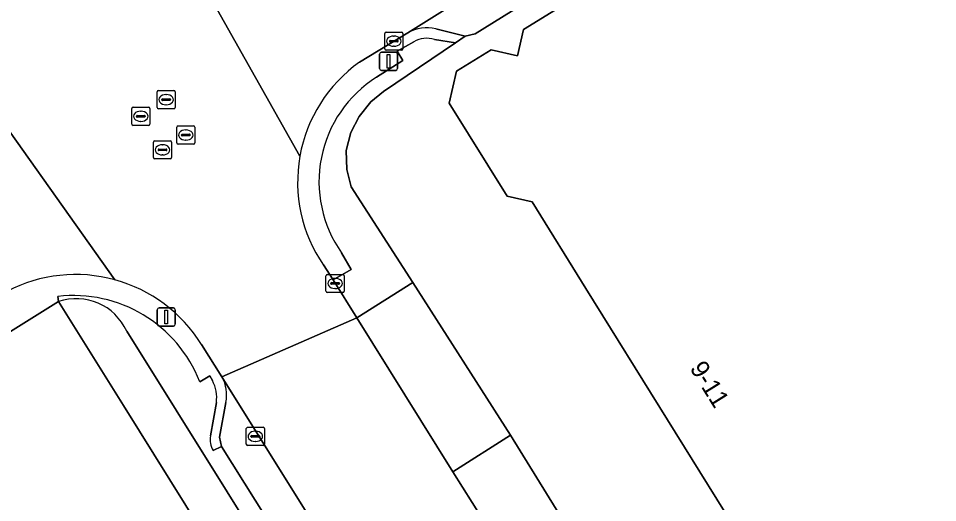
# Model space of a CAD drawing. Extents: x 158455 to 159797, y 387218 to 388672.
# Drawn here: x 158762.6 to 158813.2, y 387763.8 to 387790.5 of the extents above; entities that cross this region are included whole.
import ezdxf

# ---------------------------------------------------------------- set-up
doc = ezdxf.new("R2010")
doc.units = 0
for name, color, linetype in [('IMGEO_Erf', 7, 'Continuous'), ('IMGEO_Kolk', 7, 'Continuous'), ('IMGEO_Lichtmast', 7, 'Continuous'), ('IMGEO_Pand', 7, 'Continuous'), ('IMGEO_Pand_nummerreeks', 7, 'Continuous'), ('IMGEO_Parkeervlak_open', 7, 'Continuous'), ('IMGEO_Rijbaan_lokaal_gesloten', 7, 'Continuous'), ('IMGEO_Rioolput', 7, 'Continuous'), ('IMGEO_Voetpad_open', 7, 'Continuous')]:
    doc.layers.add(name, color=color, linetype=linetype)

msp = doc.modelspace()

# ---------------------------------------------------------------- linework, layer by layer
at = {"layer": 'IMGEO_Erf'}
for points in [[(158836.931, 387819.32), (158814.587, 387805.283), (158810.474, 387802.433), (158809.746, 387803.347), (158787.736, 387789.66), (158787.179, 387789.542), (158786.653, 387789.176), (158782.671, 387786.481), (158781.977, 387785.918), (158781.348, 387785.109), (158780.888, 387784.228), (158780.626, 387783.232), (158780.657, 387782.198), (158780.906, 387781.232), (158784.291, 387775.968), (158789.671, 387767.555), (158798.526, 387753.232)], [(158802.821, 387761.174), (158793.828, 387775.647), (158790.867, 387780.413), (158789.486, 387780.734), (158786.3, 387785.852), (158786.708, 387787.602), (158788.607, 387788.784), (158790.064, 387788.446), (158790.403, 387789.901), (158793.92, 387792.09), (158795.334, 387791.761), (158795.664, 387793.175), (158799.205, 387795.379), (158800.514, 387795.074), (158800.819, 387796.384), (158804.53, 387798.693), (158805.82, 387798.393), (158806.121, 387799.685), (158809.545, 387801.815), (158811.097, 387801.454), (158813.671, 387797.319)], [(158764.769, 387774.917), (158768.349, 387769.194), (158780.329, 387750), (158782.862, 387745.942), (158784.116, 387746.734), (158785.675, 387744.21), (158784.42, 387743.427), (158785.295, 387742.04), (158786.63, 387742.874), (158829.899, 387673.716), (158825.367, 387670.895), (158832.215, 387659.892), (158810.231, 387646.159), (158809.189, 387647.807), (158808.342, 387647.281), (158807.16, 387649.189), (158808.044, 387649.737), (158803.356, 387657.183), (158792.508, 387650.366), (158749.261, 387719.529)], [(158834.796, 387667.257), (158768.528, 387773.29)]]:
    msp.add_lwpolyline(points, dxfattribs=at)
msp.add_arc((158765.753, 387772.036), 3.045, 24.3278, 108.8636, dxfattribs=at)
at = {"layer": 'IMGEO_Kolk'}
for p, q in [((158782.75, 387788.833), (158782.75, 387789.685)), ((158782.825, 387789.759), (158783.677, 387789.759)), ((158783.238, 387789.539), (158783.263, 387789.539)), ((158783.751, 387789.685), (158783.751, 387788.833)), ((158783.009, 387789.253), (158783.009, 387789.265)), ((158783.447, 387789.216), (158783.049, 387789.216)), ((158783.052, 387789.302), (158783.45, 387789.302)), ((158783.261, 387788.979), (158783.236, 387788.979)), ((158783.493, 387789.265), (158783.493, 387789.253)), ((158783.677, 387788.759), (158782.825, 387788.759)), ((158779.511, 387775.494), (158779.511, 387776.346)), ((158779.586, 387776.42), (158780.438, 387776.42)), ((158779.999, 387776.2), (158780.024, 387776.2)), ((158780.512, 387776.346), (158780.512, 387775.494)), ((158779.77, 387775.914), (158779.77, 387775.926)), ((158780.208, 387775.877), (158779.81, 387775.877)), ((158779.813, 387775.963), (158780.211, 387775.963)), ((158780.022, 387775.64), (158779.997, 387775.64)), ((158780.254, 387775.926), (158780.254, 387775.914)), ((158780.438, 387775.42), (158779.586, 387775.42)), ((158775.117, 387767.071), (158775.117, 387767.923)), ((158775.192, 387767.997), (158776.044, 387767.997)), ((158775.419, 387767.54), (158775.817, 387767.54)), ((158775.605, 387767.777), (158775.63, 387767.777)), ((158776.118, 387767.923), (158776.118, 387767.071)), ((158775.376, 387767.491), (158775.376, 387767.503)), ((158775.814, 387767.454), (158775.416, 387767.454)), ((158775.628, 387767.217), (158775.603, 387767.217)), ((158775.86, 387767.503), (158775.86, 387767.491)), ((158776.044, 387766.997), (158775.192, 387766.997))]:
    msp.add_line(p, q, dxfattribs=at)
for points in [[(158782.75, 387788.833), (158782.75, 387789.685)], [(158782.825, 387789.759), (158783.677, 387789.759)], [(158783.751, 387789.685), (158783.751, 387788.833)], [(158783.677, 387788.759), (158782.825, 387788.759)], [(158779.511, 387775.494), (158779.511, 387776.346)], [(158779.586, 387776.42), (158780.438, 387776.42)], [(158780.512, 387776.346), (158780.512, 387775.494)], [(158780.438, 387775.42), (158779.586, 387775.42)], [(158775.117, 387767.071), (158775.117, 387767.923)], [(158775.192, 387767.997), (158776.044, 387767.997)], [(158776.118, 387767.923), (158776.118, 387767.071)], [(158776.044, 387766.997), (158775.192, 387766.997)]]:
    msp.add_lwpolyline(points, dxfattribs=at)
for centre, radius, start, end in [((158782.827, 387789.683), 0.0765, 91.552, 178.448), ((158782.827, 387789.683), 0.0765, 91.552, 178.448), ((158783.675, 387789.683), 0.0765, 1.552, 88.448), ((158783.675, 387789.683), 0.0765, 1.552, 88.448), ((158782.827, 387788.835), 0.0765, 181.552, 268.448), ((158782.827, 387788.835), 0.0765, 181.552, 268.448), ((158783.049, 387789.262), 0.0403, 85.8775, 175.7526), ((158783.046, 387789.252), 0.0366, 178.938, 274.7102), ((158783.45, 387789.259), 0.043, 264.8664, 352.4533), ((158783.454, 387789.264), 0.0386, 1.7309, 96.639), ((158783.675, 387788.835), 0.0765, 271.552, 358.448), ((158783.675, 387788.835), 0.0765, 271.552, 358.448), ((158779.588, 387776.344), 0.0765, 91.552, 178.448), ((158779.588, 387776.344), 0.0765, 91.552, 178.448), ((158780.436, 387776.344), 0.0765, 1.552, 88.448), ((158780.436, 387776.344), 0.0765, 1.552, 88.448), ((158779.81, 387775.923), 0.0403, 85.8775, 175.7526), ((158779.807, 387775.913), 0.0366, 178.938, 274.7102), ((158780.211, 387775.92), 0.043, 264.8664, 352.4533), ((158780.215, 387775.925), 0.0386, 1.7309, 96.639), ((158779.588, 387775.496), 0.0765, 181.552, 268.448), ((158779.588, 387775.496), 0.0765, 181.552, 268.448), ((158780.436, 387775.496), 0.0765, 271.552, 358.448), ((158780.436, 387775.496), 0.0765, 271.552, 358.448), ((158775.194, 387767.921), 0.0765, 91.552, 178.448), ((158775.194, 387767.921), 0.0765, 91.552, 178.448), ((158775.416, 387767.5), 0.0403, 85.8775, 175.7526), ((158775.821, 387767.502), 0.0386, 1.7309, 96.639), ((158776.042, 387767.921), 0.0765, 1.552, 88.448), ((158776.042, 387767.921), 0.0765, 1.552, 88.448), ((158775.194, 387767.073), 0.0765, 181.552, 268.448), ((158775.194, 387767.073), 0.0765, 181.552, 268.448), ((158775.413, 387767.49), 0.0366, 178.938, 274.7102), ((158775.817, 387767.497), 0.043, 264.8664, 352.4533), ((158776.042, 387767.073), 0.0765, 271.552, 358.448), ((158776.042, 387767.073), 0.0765, 271.552, 358.448)]:
    msp.add_arc(centre, radius, start, end, dxfattribs=at)
for centre, major_axis, ratio, start_param, end_param in [((158783.237, 387789.259), (-0.387, 0.002), 0.722429, 4.712389, 7.853982), ((158783.262, 387789.259), (-0.39, 0.002), 0.717154, 1.570796, 4.712389), ((158779.998, 387775.92), (-0.387, 0.002), 0.722429, 4.712389, 7.853982), ((158780.023, 387775.92), (-0.39, 0.002), 0.717154, 1.570796, 4.712389), ((158775.604, 387767.497), (-0.387, 0.002), 0.722429, 4.712389, 7.853982), ((158775.629, 387767.497), (-0.39, 0.002), 0.717154, 1.570796, 4.712389)]:
    msp.add_ellipse(centre, major_axis=major_axis, ratio=ratio, start_param=start_param, end_param=end_param, dxfattribs=at)
at = {"layer": 'IMGEO_Lichtmast'}
for p, q in [((158782.462, 387787.748), (158782.462, 387788.548)), ((158782.462, 387788.548), (158782.462, 387787.748)), ((158782.562, 387788.648), (158783.352, 387788.648)), ((158783.352, 387788.648), (158782.562, 387788.648)), ((158783.452, 387788.548), (158783.452, 387787.748)), ((158783.452, 387787.748), (158783.452, 387788.548)), ((158783.352, 387787.648), (158782.562, 387787.648)), ((158782.562, 387787.648), (158783.352, 387787.648)), ((158770.212, 387773.673), (158770.212, 387774.473)), ((158770.212, 387774.473), (158770.212, 387773.673)), ((158770.312, 387774.573), (158771.102, 387774.573)), ((158771.102, 387774.573), (158770.312, 387774.573)), ((158771.202, 387774.473), (158771.202, 387773.673)), ((158771.202, 387773.673), (158771.202, 387774.473)), ((158771.102, 387773.573), (158770.312, 387773.573)), ((158770.312, 387773.573), (158771.102, 387773.573))]:
    msp.add_line(p, q, dxfattribs=at)
for points in [[(158782.882, 387788.523), (158783.032, 387788.523), (158783.032, 387787.773), (158782.882, 387787.773), (158782.882, 387788.523)], [(158770.632, 387774.448), (158770.782, 387774.448), (158770.782, 387773.698), (158770.632, 387773.698), (158770.632, 387774.448)]]:
    msp.add_lwpolyline(points, dxfattribs=at)
for centre, start, end in [((158782.562, 387788.548), 90, 180), ((158782.562, 387788.548), 90, 180), ((158783.352, 387788.548), 0, 90), ((158783.352, 387788.548), 360, 90), ((158782.562, 387787.748), 180, 270), ((158782.562, 387787.748), 180, 270), ((158783.352, 387787.748), 270, 0), ((158783.352, 387787.748), 270, 0), ((158770.312, 387774.473), 90, 180), ((158770.312, 387774.473), 90, 180), ((158771.102, 387774.473), 0, 90), ((158771.102, 387774.473), 360, 90), ((158770.312, 387773.673), 180, 270), ((158770.312, 387773.673), 180, 270), ((158771.102, 387773.673), 270, 0), ((158771.102, 387773.673), 270, 0)]:
    msp.add_arc(centre, 0.1, start, end, dxfattribs=at)
at = {"layer": 'IMGEO_Pand'}
msp.add_lwpolyline([(158813.671, 387797.319), (158811.097, 387801.454), (158809.545, 387801.815), (158806.121, 387799.685), (158805.82, 387798.393), (158804.53, 387798.693), (158800.819, 387796.384), (158800.514, 387795.074), (158799.205, 387795.379), (158795.664, 387793.175), (158795.334, 387791.761), (158793.92, 387792.09), (158790.403, 387789.901), (158790.064, 387788.446), (158788.607, 387788.784), (158786.708, 387787.602), (158786.3, 387785.852), (158789.486, 387780.734), (158790.867, 387780.413), (158793.828, 387775.647), (158802.821, 387761.174)], dxfattribs=at)
at = {"layer": 'IMGEO_Parkeervlak_open'}
for points in [[(158785.563, 387789.937), (158787.179, 387789.542), (158787.736, 387789.66), (158809.746, 387803.347), (158835.673, 387819.58), (158832.928, 387823.986), (158833.741, 387824.513), (158827.096, 387835.091), (158826.746, 387833.788), (158832.475, 387824.634), (158828.269, 387821.994), (158830.287, 387818.613), (158784.019, 387789.717)], [(158837.507, 387668.819), (158773.775, 387770.78)], [(158773.989, 387769.364), (158773.637, 387767.458), (158773.761, 387766.945), (158796.196, 387731.184), (158797.185, 387731.831)]]:
    msp.add_lwpolyline(points, dxfattribs=at)
for centre, radius, start, end in [((158785.059, 387787.943), 2.056, 75.8254, 120.3933), ((158772.078, 387769.799), 1.96, 347.1652, 30.023)]:
    msp.add_arc(centre, radius, start, end, dxfattribs=at)
at = {"layer": 'IMGEO_Rijbaan_lokaal_gesloten'}
for points in [[(158781.349, 387788.096), (158784.019, 387789.717), (158830.287, 387818.613), (158828.269, 387821.994), (158822.49, 387831.068), (158815.665, 387841.911), (158813.492, 387845.45), (158809.048, 387852.533)], [(158778.072, 387782.921), (158771.471, 387794.645)], [(158771.471, 387794.645), (158778.072, 387782.921)], [(158759.565, 387787.784), (158767.87, 387776.121)], [(158767.87, 387776.121), (158759.565, 387787.784)], [(158772.649, 387772.563), (158773.775, 387770.78), (158781.212, 387774.029), (158779.91, 387776.122), (158779.374, 387776.935)], [(158788.904, 387761.837), (158788.631, 387762.161), (158786.502, 387765.552), (158781.212, 387774.029), (158773.775, 387770.78), (158837.507, 387668.819), (158838.02, 387667.972)]]:
    msp.add_lwpolyline(points, dxfattribs=at)
msp.add_lwpolyline([(158739.726, 387759.281), (158740.146, 387758.622), (158747.096, 387762.876), (158750.152, 387757.849), (158755.041, 387750), (158767.085, 387730.664), (158785.295, 387742.04), (158784.42, 387743.427), (158785.675, 387744.21), (158784.116, 387746.734), (158782.862, 387745.942), (158780.329, 387750), (158768.349, 387769.194), (158764.769, 387774.917)], close=True, dxfattribs=at)
for centre, radius, start, end in [((158786.011, 387781.519), 8.062, 125.3304, 169.9826), ((158786.02, 387781.515), 8.072, 169.9706, 214.5717), ((158765.716, 387768.241), 8.169, 74.7093, 117.4869), ((158765.713, 387768.236), 8.175, 31.9613, 74.7028)]:
    msp.add_arc(centre, radius, start, end, dxfattribs=at)
at = {"layer": 'IMGEO_Rioolput'}
for p, q in [((158770.201, 387785.615), (158770.201, 387786.467)), ((158770.276, 387786.541), (158771.128, 387786.541)), ((158770.689, 387786.321), (158770.714, 387786.321)), ((158771.202, 387786.467), (158771.202, 387785.615)), ((158770.46, 387786.035), (158770.46, 387786.047)), ((158770.898, 387785.998), (158770.5, 387785.998)), ((158770.503, 387786.084), (158770.901, 387786.084)), ((158770.944, 387786.047), (158770.944, 387786.035)), ((158768.806, 387784.699), (158768.806, 387785.551)), ((158768.881, 387785.625), (158769.733, 387785.625)), ((158769.294, 387785.405), (158769.319, 387785.405)), ((158769.807, 387785.551), (158769.807, 387784.699)), ((158771.128, 387785.541), (158770.276, 387785.541)), ((158770.712, 387785.761), (158770.687, 387785.761)), ((158769.065, 387785.119), (158769.065, 387785.131)), ((158769.503, 387785.082), (158769.105, 387785.082)), ((158769.108, 387785.168), (158769.506, 387785.168)), ((158769.317, 387784.845), (158769.292, 387784.845)), ((158769.549, 387785.131), (158769.549, 387785.119)), ((158769.733, 387784.625), (158768.881, 387784.625)), ((158771.286, 387783.665), (158771.286, 387784.517)), ((158771.361, 387784.591), (158772.213, 387784.591)), ((158771.774, 387784.371), (158771.799, 387784.371)), ((158772.287, 387784.517), (158772.287, 387783.665)), ((158770.08, 387783.776), (158770.932, 387783.776)), ((158771.545, 387784.085), (158771.545, 387784.097)), ((158771.983, 387784.048), (158771.585, 387784.048)), ((158771.588, 387784.134), (158771.986, 387784.134)), ((158771.797, 387783.811), (158771.772, 387783.811)), ((158772.029, 387784.097), (158772.029, 387784.085)), ((158770.005, 387782.85), (158770.005, 387783.702)), ((158770.264, 387783.27), (158770.264, 387783.282)), ((158770.702, 387783.233), (158770.304, 387783.233)), ((158770.307, 387783.319), (158770.705, 387783.319)), ((158770.493, 387783.556), (158770.518, 387783.556)), ((158770.748, 387783.282), (158770.748, 387783.27)), ((158771.006, 387783.702), (158771.006, 387782.85)), ((158772.213, 387783.591), (158771.361, 387783.591)), ((158770.932, 387782.776), (158770.08, 387782.776)), ((158770.516, 387782.996), (158770.491, 387782.996))]:
    msp.add_line(p, q, dxfattribs=at)
for points in [[(158770.201, 387785.615), (158770.201, 387786.467)], [(158770.276, 387786.541), (158771.128, 387786.541)], [(158771.202, 387786.467), (158771.202, 387785.615)], [(158768.806, 387784.699), (158768.806, 387785.551)], [(158768.881, 387785.625), (158769.733, 387785.625)], [(158769.807, 387785.551), (158769.807, 387784.699)], [(158771.128, 387785.541), (158770.276, 387785.541)], [(158769.733, 387784.625), (158768.881, 387784.625)], [(158771.286, 387783.665), (158771.286, 387784.517)], [(158771.361, 387784.591), (158772.213, 387784.591)], [(158772.287, 387784.517), (158772.287, 387783.665)], [(158770.08, 387783.776), (158770.932, 387783.776)], [(158770.005, 387782.85), (158770.005, 387783.702)], [(158771.006, 387783.702), (158771.006, 387782.85)], [(158772.213, 387783.591), (158771.361, 387783.591)], [(158770.932, 387782.776), (158770.08, 387782.776)]]:
    msp.add_lwpolyline(points, dxfattribs=at)
for centre, radius, start, end in [((158770.278, 387786.465), 0.0765, 91.552, 178.448), ((158770.278, 387786.465), 0.0765, 91.552, 178.448), ((158771.126, 387786.465), 0.0765, 1.552, 88.448), ((158771.126, 387786.465), 0.0765, 1.552, 88.448), ((158770.5, 387786.044), 0.0403, 85.8775, 175.7526), ((158770.497, 387786.034), 0.0366, 178.938, 274.7102), ((158770.901, 387786.041), 0.043, 264.8664, 352.4533), ((158770.905, 387786.046), 0.0386, 1.7309, 96.639), ((158768.883, 387785.549), 0.0765, 91.552, 178.448), ((158768.883, 387785.549), 0.0765, 91.552, 178.448), ((158769.731, 387785.549), 0.0765, 1.552, 88.448), ((158769.731, 387785.549), 0.0765, 1.552, 88.448), ((158770.278, 387785.617), 0.0765, 181.552, 268.448), ((158770.278, 387785.617), 0.0765, 181.552, 268.448), ((158771.126, 387785.617), 0.0765, 271.552, 358.448), ((158771.126, 387785.617), 0.0765, 271.552, 358.448), ((158769.105, 387785.128), 0.0403, 85.8775, 175.7526), ((158769.102, 387785.118), 0.0366, 178.938, 274.7102), ((158769.506, 387785.125), 0.043, 264.8664, 352.4533), ((158769.51, 387785.13), 0.0386, 1.7309, 96.639), ((158768.883, 387784.701), 0.0765, 181.552, 268.448), ((158768.883, 387784.701), 0.0765, 181.552, 268.448), ((158769.731, 387784.701), 0.0765, 271.552, 358.448), ((158769.731, 387784.701), 0.0765, 271.552, 358.448), ((158771.363, 387784.515), 0.0765, 91.552, 178.448), ((158771.363, 387784.515), 0.0765, 91.552, 178.448), ((158772.211, 387784.515), 0.0765, 1.552, 88.448), ((158772.211, 387784.515), 0.0765, 1.552, 88.448), ((158770.082, 387783.7), 0.0765, 91.552, 178.448), ((158770.082, 387783.7), 0.0765, 91.552, 178.448), ((158770.93, 387783.7), 0.0765, 1.552, 88.448), ((158770.93, 387783.7), 0.0765, 1.552, 88.448), ((158771.585, 387784.094), 0.0403, 85.8775, 175.7526), ((158771.582, 387784.084), 0.0366, 178.938, 274.7102), ((158771.986, 387784.091), 0.043, 264.8664, 352.4533), ((158771.99, 387784.096), 0.0386, 1.7309, 96.639), ((158770.304, 387783.279), 0.0403, 85.8775, 175.7526), ((158770.301, 387783.269), 0.0366, 178.938, 274.7102), ((158770.705, 387783.276), 0.043, 264.8664, 352.4533), ((158770.709, 387783.281), 0.0386, 1.7309, 96.639), ((158771.363, 387783.667), 0.0765, 181.552, 268.448), ((158771.363, 387783.667), 0.0765, 181.552, 268.448), ((158772.211, 387783.667), 0.0765, 271.552, 358.448), ((158772.211, 387783.667), 0.0765, 271.552, 358.448), ((158770.082, 387782.852), 0.0765, 181.552, 268.448), ((158770.082, 387782.852), 0.0765, 181.552, 268.448), ((158770.93, 387782.852), 0.0765, 271.552, 358.448), ((158770.93, 387782.852), 0.0765, 271.552, 358.448)]:
    msp.add_arc(centre, radius, start, end, dxfattribs=at)
for centre, major_axis, ratio, start_param, end_param in [((158770.688, 387786.041), (-0.387, 0.002), 0.722429, 4.712389, 7.853982), ((158770.713, 387786.041), (-0.39, 0.002), 0.717154, 1.570796, 4.712389), ((158769.293, 387785.125), (-0.387, 0.002), 0.722429, 4.712389, 7.853982), ((158769.318, 387785.125), (-0.39, 0.002), 0.717154, 1.570796, 4.712389), ((158771.773, 387784.091), (-0.387, 0.002), 0.722429, 4.712389, 7.853982), ((158771.798, 387784.091), (-0.39, 0.002), 0.717154, 1.570796, 4.712389), ((158770.492, 387783.276), (-0.387, 0.002), 0.722429, 4.712389, 7.853982), ((158770.517, 387783.276), (-0.39, 0.002), 0.717154, 1.570796, 4.712389)]:
    msp.add_ellipse(centre, major_axis=major_axis, ratio=ratio, start_param=start_param, end_param=end_param, dxfattribs=at)
at = {"layer": 'IMGEO_Voetpad_open'}
for points in [[(158785.485, 387789.357), (158786.653, 387789.176), (158787.179, 387789.542), (158785.563, 387789.937)], [(158780.369, 387777.602), (158780.896, 387776.696), (158779.91, 387776.122), (158781.212, 387774.029), (158784.291, 387775.968), (158780.906, 387781.232), (158780.657, 387782.198), (158780.626, 387783.232), (158780.888, 387784.228), (158781.348, 387785.109), (158781.977, 387785.918), (158782.671, 387786.481), (158786.653, 387789.176), (158785.485, 387789.357)], [(158784.019, 387789.717), (158781.349, 387788.096)], [(158784.357, 387789.226), (158783.429, 387788.711), (158783.736, 387788.192), (158782.294, 387787.271)], [(158782.294, 387787.271), (158783.736, 387788.192), (158783.429, 387788.711), (158784.357, 387789.226)], [(158779.374, 387776.935), (158779.91, 387776.122), (158780.896, 387776.696), (158780.369, 387777.602)], [(158761.945, 387775.488), (158738.466, 387760.857), (158739.517, 387759.173), (158739.726, 387759.281), (158764.769, 387774.917)], [(158764.769, 387774.917), (158764.726, 387775.205)], [(158764.726, 387775.205), (158764.769, 387774.917)], [(158768.528, 387773.29), (158834.796, 387667.257)], [(158773.775, 387770.78), (158772.649, 387772.563)], [(158772.557, 387770.501), (158773.104, 387770.839), (158773.252, 387770.58)], [(158773.252, 387770.58), (158773.104, 387770.839), (158772.557, 387770.501)], [(158773.471, 387769.354), (158773.148, 387767.518)], [(158773.148, 387767.518), (158773.471, 387769.354)], [(158773.296, 387766.727), (158773.761, 387766.945), (158773.637, 387767.458), (158773.989, 387769.364)], [(158792.084, 387760.425), (158797.136, 387752.353), (158798.526, 387753.232), (158789.671, 387767.555), (158786.502, 387765.552), (158788.631, 387762.161), (158788.904, 387761.837)], [(158833.699, 387670.071), (158834.165, 387670.379), (158796.746, 387730.261), (158796.196, 387731.184), (158773.761, 387766.945), (158773.296, 387766.727)]]:
    msp.add_lwpolyline(points, dxfattribs=at)
msp.add_lwpolyline([(158784.291, 387775.968), (158781.212, 387774.029), (158786.502, 387765.552), (158789.671, 387767.555)], close=True, dxfattribs=at)
for centre, radius, start, end in [((158785.059, 387787.943), 2.056, 75.8254, 120.3933), ((158785.066, 387788.043), 1.379, 72.3124, 120.9363), ((158785.066, 387788.043), 1.379, 72.3124, 120.9363), ((158786.011, 387781.519), 8.062, 125.3304, 169.9826), ((158785.924, 387781.522), 6.799, 122.2704, 215.21), ((158785.924, 387781.522), 6.799, 122.2704, 215.21), ((158786.02, 387781.515), 8.072, 169.9706, 214.5717), ((158765.716, 387768.241), 8.169, 74.7093, 117.4869), ((158765.713, 387768.236), 8.175, 31.9613, 74.7028), ((158765.584, 387767.763), 7.492, 21.4391, 96.5753), ((158765.584, 387767.763), 7.492, 21.4391, 96.5753), ((158765.753, 387772.036), 3.045, 24.3278, 108.8636), ((158771.482, 387769.631), 2.008, 352.0662, 28.1896), ((158771.482, 387769.631), 2.008, 352.0662, 28.1896), ((158772.078, 387769.799), 1.96, 347.1652, 30.023), ((158774.257, 387767.316), 1.128, 169.6903, 211.5053), ((158774.257, 387767.316), 1.128, 169.6903, 211.5053)]:
    msp.add_arc(centre, radius, start, end, dxfattribs=at)

# ---------------------------------------------------------------- texts
at = {"layer": 'IMGEO_Pand_nummerreeks'}
msp.add_text('9-11', height=1, rotation=301.8553, dxfattribs=at).set_placement((158799.529, 387771.248))

doc.saveas('drawing.dxf')
